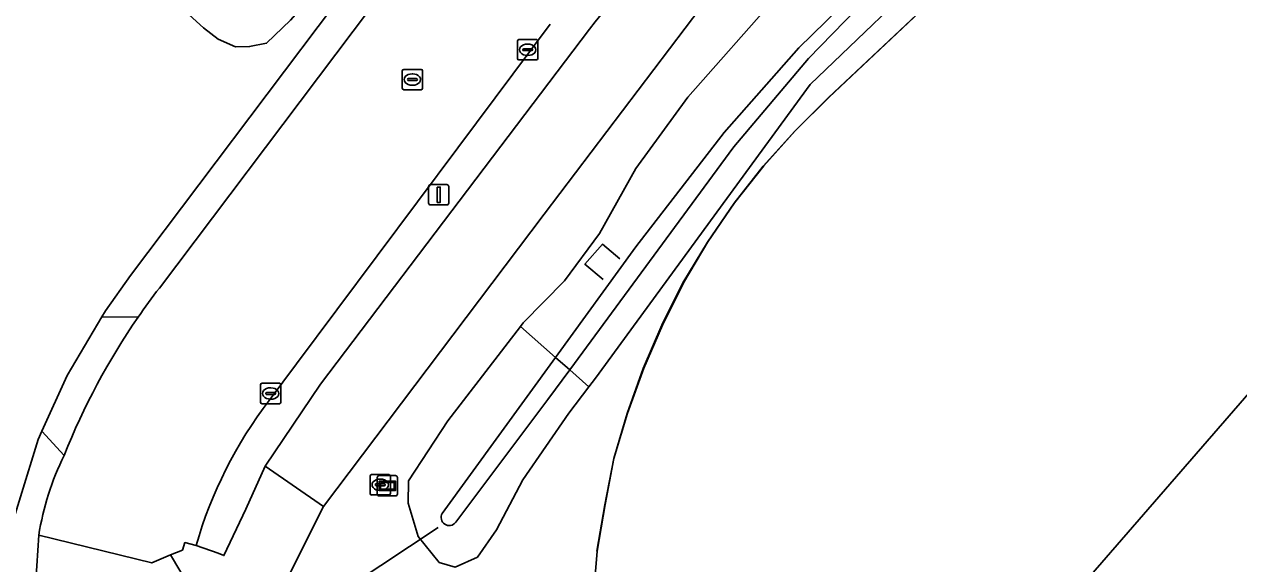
# Model space of a CAD drawing. Extents: x 156141 to 158132, y 385651 to 388333.
# Drawn here: x 156315.4 to 156374.9, y 387366.1 to 387392.6 of the extents above; entities that cross this region are included whole.
import ezdxf

# ---------------------------------------------------------------- set-up
doc = ezdxf.new("R2010")
doc.units = 0
for name, color, linetype in [('IMGEO_Berm_groen', 7, 'Continuous'), ('IMGEO_Brandkraan', 7, 'Continuous'), ('IMGEO_Duiker', 7, 'Continuous'), ('IMGEO_Erf', 7, 'Continuous'), ('IMGEO_Fietspad_gesloten', 7, 'Continuous'), ('IMGEO_Fietspad_open', 7, 'Continuous'), ('IMGEO_Groenvoorziening', 7, 'Continuous'), ('IMGEO_Hek', 7, 'Continuous'), ('IMGEO_Kolk', 7, 'Continuous'), ('IMGEO_Lichtmast', 7, 'Continuous'), ('IMGEO_Muur', 7, 'Continuous'), ('IMGEO_Oever', 7, 'Continuous'), ('IMGEO_Pand', 7, 'Continuous'), ('IMGEO_Rijbaan_lokaal_gesloten', 7, 'Continuous'), ('IMGEO_Rijbaan_lokaal_open', 7, 'Continuous'), ('IMGEO_Rioolput', 7, 'Continuous'), ('IMGEO_Verklikker', 7, 'Continuous'), ('IMGEO_Voetpad_open', 7, 'Continuous'), ('IMGEO_Waterloop', 7, 'Continuous')]:
    doc.layers.add(name, color=color, linetype=linetype)

msp = doc.modelspace()

# ---------------------------------------------------------------- linework, layer by layer
at = {"layer": 'IMGEO_Berm_groen'}
for points in [[(156363.976, 387426.193), (156364.107, 387429.194), (156362.784, 387430.601), (156361.293, 387429.101), (156328.252, 387395.855), (156329.738, 387394.29), (156330.621, 387393.577), (156320.569, 387380.233), (156319.34, 387378.497), (156319.172, 387378.214), (156320.945, 387378.196)], [(156321.99, 387379.622), (156330.638, 387391.104), (156336.54, 387398.941)], [(156323.789, 387366.991), (156324.873, 387366.611), (156325.156, 387366.492), (156326.228, 387368.768), (156327.175, 387370.881), (156329.882, 387374.902), (156337.914, 387385.506), (156343.078, 387392.324)], [(156341.153, 387392.564), (156336.624, 387386.498), (156328.713, 387375.905), (156327.377, 387374.11)]]:
    msp.add_lwpolyline(points, dxfattribs=at)
for centre, radius, start, end in [((156423.801, 387329.337), 102.389, 133.82583, 142.0359), ((156348.168, 387359.343), 33.114, 142.23567, 145.29498), ((156344.438, 387361.047), 21.487, 142.56112, 163.94236)]:
    msp.add_arc(centre, radius, start, end, dxfattribs=at)
at = {"layer": 'IMGEO_Brandkraan'}
for p, q in [((156332.315, 387369.541), (156332.315, 387370.393)), ((156332.39, 387370.467), (156333.242, 387370.467)), ((156332.617, 387370.01), (156333.015, 387370.01)), ((156332.803, 387370.247), (156332.828, 387370.247)), ((156333.316, 387370.393), (156333.316, 387369.541)), ((156333.242, 387369.467), (156332.39, 387369.467)), ((156332.574, 387369.961), (156332.574, 387369.973)), ((156333.012, 387369.924), (156332.614, 387369.924)), ((156332.826, 387369.687), (156332.801, 387369.687)), ((156333.058, 387369.973), (156333.058, 387369.961))]:
    msp.add_line(p, q, dxfattribs=at)
for points in [[(156332.315, 387369.541), (156332.315, 387370.393)], [(156332.39, 387370.467), (156333.242, 387370.467)], [(156333.316, 387370.393), (156333.316, 387369.541)], [(156333.242, 387369.467), (156332.39, 387369.467)]]:
    msp.add_lwpolyline(points, dxfattribs=at)
for centre, radius, start, end in [((156332.392, 387370.391), 0.0765, 91.55205, 178.44795), ((156332.392, 387370.391), 0.0765, 91.55205, 178.44795), ((156332.614, 387369.97), 0.0403, 85.87752, 175.75265), ((156333.019, 387369.972), 0.0386, 1.73085, 96.63898), ((156333.24, 387370.391), 0.0765, 1.55205, 88.44795), ((156333.24, 387370.391), 0.0765, 1.55205, 88.44795), ((156332.392, 387369.543), 0.0765, 181.55205, 268.44795), ((156332.392, 387369.543), 0.0765, 181.55205, 268.44795), ((156332.611, 387369.96), 0.0366, 178.93798, 274.71019), ((156333.015, 387369.967), 0.043, 264.86636, 352.45326), ((156333.24, 387369.543), 0.0765, 271.55205, 358.44795), ((156333.24, 387369.543), 0.0765, 271.55205, 358.44795)]:
    msp.add_arc(centre, radius, start, end, dxfattribs=at)
for centre, major_axis, ratio, start_param, end_param in [((156332.802, 387369.967), (-0.387, 0.002), 0.722429, 4.712389, 7.853982), ((156332.827, 387369.967), (-0.39, 0.002), 0.717154, 1.570796, 4.712389)]:
    msp.add_ellipse(centre, major_axis=major_axis, ratio=ratio, start_param=start_param, end_param=end_param, dxfattribs=at)
at = {"layer": 'IMGEO_Duiker'}
msp.add_lwpolyline([(156313.598, 387353.287), (156319.644, 387357.281), (156325.669, 387361.262), (156327.265, 387362.317), (156335.664, 387367.866)], dxfattribs=at)
at = {"layer": 'IMGEO_Erf'}
for points in [[(156379.24, 387412.002), (156374.85, 387407.865), (156354.809, 387388.976), (156353.163, 387387.33), (156351.614, 387385.611), (156350.178, 387383.802), (156348.877, 387381.881), (156347.685, 387379.875), (156346.654, 387377.804), (156345.734, 387375.689), (156344.939, 387373.478), (156344.271, 387371.265), (156343.844, 387368.993), (156343.443, 387366.708), (156343.275, 387364.524)], [(156313.424, 387363.744), (156316.045, 387372.198), (156316.227, 387372.599), (156317.468, 387375.331), (156319.172, 387378.214), (156319.34, 387378.497), (156320.569, 387380.233), (156330.621, 387393.577), (156329.738, 387394.29), (156328.419, 387392.767), (156327.244, 387391.634), (156326.413, 387391.47), (156325.719, 387391.451), (156324.877, 387391.829), (156324.158, 387392.383), (156322.547, 387393.862), (156320.591, 387396.456), (156316.991, 387400.396), (156309.818, 387408.341)], [(156358.716, 387355.235), (156378.098, 387377.576)]]:
    msp.add_lwpolyline(points, dxfattribs=at)
at = {"layer": 'IMGEO_Fietspad_gesloten'}
msp.add_lwpolyline([(156343.078, 387392.324), (156337.914, 387385.506), (156329.882, 387374.902), (156327.175, 387370.881), (156330.037, 387368.91), (156340.846, 387383.25), (156348.53, 387393.393)], dxfattribs=at)
msp.add_arc((156423.801, 387329.337), 102.389, 133.82583, 142.0359, dxfattribs=at)
at = {"layer": 'IMGEO_Fietspad_open'}
msp.add_lwpolyline([(156330.037, 387368.91), (156327.175, 387370.881), (156326.228, 387368.768), (156325.156, 387366.492), (156324.873, 387366.611), (156323.789, 387366.991), (156323.241, 387367.131), (156323.121, 387366.761), (156322.532, 387366.524), (156324.503, 387363.219), (156325.669, 387361.262), (156326.548, 387359.788), (156326.592, 387359.801), (156326.659, 387359.753), (156326.893, 387360.002), (156326.87, 387360.086), (156327.265, 387362.317), (156327.554, 387363.948)], close=True, dxfattribs=at)
at = {"layer": 'IMGEO_Groenvoorziening'}
for points in [[(156347.685, 387379.875), (156348.877, 387381.881), (156350.178, 387383.802), (156351.614, 387385.611), (156353.163, 387387.33), (156354.809, 387388.976), (156374.85, 387407.865), (156372.712, 387410.141), (156369.296, 387413.778), (156353.343, 387398.723)], [(156360.419, 387395.876), (156353.897, 387389.608), (156343.366, 387375.192), (156343.049, 387374.774), (156342.056, 387373.477), (156339.81, 387370.211), (156338.524, 387367.753), (156337.583, 387366.424), (156336.491, 387365.931), (156335.709, 387366.151), (156334.668, 387367.428), (156334.183, 387369.061), (156334.209, 387370.155), (156336.131, 387373.108), (156339.688, 387377.731), (156339.826, 387377.91), (156341.846, 387379.971), (156343.562, 387382.297), (156345.35, 387385.49), (156347.888, 387388.989), (156352.253, 387393.942)], [(156348.53, 387393.393), (156340.846, 387383.25), (156330.037, 387368.91), (156327.554, 387363.948)], [(156343.275, 387364.524), (156343.443, 387366.708), (156343.844, 387368.993), (156344.271, 387371.265), (156344.939, 387373.478), (156345.734, 387375.689), (156346.654, 387377.804), (156347.685, 387379.875)], [(156317.32, 387371.413), (156316.227, 387372.599), (156316.045, 387372.198), (156313.424, 387363.744), (156311.862, 387362.612), (156303.812, 387355.202), (156304.061, 387354.889), (156303.248, 387354.242), (156301.912, 387353.365), (156300.479, 387352.868), (156298.656, 387353.055), (156296.918, 387353.714), (156293.741, 387356.045)], [(156314.769, 387351.146), (156320.063, 387356.921), (156319.644, 387357.281), (156317.594, 387359.043), (156315.642, 387360.728), (156316.075, 387367.494)]]:
    msp.add_lwpolyline(points, dxfattribs=at)
msp.add_arc((156329.712, 387365.319), 13.81, 153.81382, 170.93784, dxfattribs=at)
at = {"layer": 'IMGEO_Hek'}
msp.add_lwpolyline([(156343.435, 387366.714), (156343.833, 387368.977), (156344.263, 387371.266), (156344.924, 387373.465), (156345.713, 387375.673), (156346.624, 387377.803), (156347.657, 387379.878), (156348.858, 387381.869), (156350.164, 387383.782), (156351.592, 387385.597), (156353.137, 387387.325), (156354.792, 387388.966), (156373.938, 387406.992), (156380.213, 387412.891), (156380.728, 387413.365)], dxfattribs=at)
at = {"layer": 'IMGEO_Kolk'}
for p, q in [((156339.543, 387390.886), (156339.543, 387391.738)), ((156339.618, 387391.812), (156340.47, 387391.812)), ((156340.031, 387391.592), (156340.056, 387391.592)), ((156340.544, 387391.738), (156340.544, 387390.886)), ((156339.802, 387391.306), (156339.802, 387391.318)), ((156340.24, 387391.269), (156339.842, 387391.269)), ((156339.845, 387391.355), (156340.243, 387391.355)), ((156340.054, 387391.032), (156340.029, 387391.032)), ((156340.286, 387391.318), (156340.286, 387391.306)), ((156340.47, 387390.812), (156339.618, 387390.812)), ((156326.946, 387374.021), (156326.946, 387374.873)), ((156327.021, 387374.947), (156327.873, 387374.947)), ((156327.947, 387374.873), (156327.947, 387374.021)), ((156327.205, 387374.441), (156327.205, 387374.453)), ((156327.643, 387374.404), (156327.245, 387374.404)), ((156327.248, 387374.49), (156327.646, 387374.49)), ((156327.434, 387374.727), (156327.459, 387374.727)), ((156327.689, 387374.453), (156327.689, 387374.441)), ((156327.873, 387373.947), (156327.021, 387373.947)), ((156327.457, 387374.167), (156327.432, 387374.167))]:
    msp.add_line(p, q, dxfattribs=at)
for points in [[(156339.543, 387390.886), (156339.543, 387391.738)], [(156339.618, 387391.812), (156340.47, 387391.812)], [(156340.544, 387391.738), (156340.544, 387390.886)], [(156340.47, 387390.812), (156339.618, 387390.812)], [(156326.946, 387374.021), (156326.946, 387374.873)], [(156327.021, 387374.947), (156327.873, 387374.947)], [(156327.947, 387374.873), (156327.947, 387374.021)], [(156327.873, 387373.947), (156327.021, 387373.947)]]:
    msp.add_lwpolyline(points, dxfattribs=at)
for centre, radius, start, end in [((156339.62, 387391.736), 0.0765, 91.55205, 178.44795), ((156339.62, 387391.736), 0.0765, 91.55205, 178.44795), ((156340.468, 387391.736), 0.0765, 1.55205, 88.44795), ((156340.468, 387391.736), 0.0765, 1.55205, 88.44795), ((156339.62, 387390.888), 0.0765, 181.55205, 268.44795), ((156339.62, 387390.888), 0.0765, 181.55205, 268.44795), ((156339.842, 387391.315), 0.0403, 85.87752, 175.75265), ((156339.839, 387391.305), 0.0366, 178.93798, 274.71019), ((156340.243, 387391.312), 0.043, 264.86636, 352.45326), ((156340.247, 387391.317), 0.0386, 1.73085, 96.63898), ((156340.468, 387390.888), 0.0765, 271.55205, 358.44795), ((156340.468, 387390.888), 0.0765, 271.55205, 358.44795), ((156327.023, 387374.871), 0.0765, 91.55205, 178.44795), ((156327.023, 387374.871), 0.0765, 91.55205, 178.44795), ((156327.871, 387374.871), 0.0765, 1.55205, 88.44795), ((156327.871, 387374.871), 0.0765, 1.55205, 88.44795), ((156327.245, 387374.45), 0.0403, 85.87752, 175.75265), ((156327.242, 387374.44), 0.0366, 178.93798, 274.71019), ((156327.646, 387374.447), 0.043, 264.86636, 352.45326), ((156327.65, 387374.452), 0.0386, 1.73085, 96.63898), ((156327.023, 387374.023), 0.0765, 181.55205, 268.44795), ((156327.023, 387374.023), 0.0765, 181.55205, 268.44795), ((156327.871, 387374.023), 0.0765, 271.55205, 358.44795), ((156327.871, 387374.023), 0.0765, 271.55205, 358.44795)]:
    msp.add_arc(centre, radius, start, end, dxfattribs=at)
for centre, major_axis, ratio, start_param, end_param in [((156340.03, 387391.312), (-0.387, 0.002), 0.722429, 4.712389, 7.853982), ((156340.055, 387391.312), (-0.39, 0.002), 0.717154, 1.570796, 4.712389), ((156327.433, 387374.447), (-0.387, 0.002), 0.722429, 4.712389, 7.853982), ((156327.458, 387374.447), (-0.39, 0.002), 0.717154, 1.570796, 4.712389)]:
    msp.add_ellipse(centre, major_axis=major_axis, ratio=ratio, start_param=start_param, end_param=end_param, dxfattribs=at)
at = {"layer": 'IMGEO_Lichtmast'}
for p, q in [((156335.188, 387383.798), (156335.188, 387384.598)), ((156335.188, 387384.598), (156335.188, 387383.798)), ((156335.288, 387384.698), (156336.078, 387384.698)), ((156336.078, 387384.698), (156335.288, 387384.698)), ((156336.178, 387384.598), (156336.178, 387383.798)), ((156336.178, 387383.798), (156336.178, 387384.598)), ((156336.078, 387383.698), (156335.288, 387383.698)), ((156335.288, 387383.698), (156336.078, 387383.698))]:
    msp.add_line(p, q, dxfattribs=at)
msp.add_lwpolyline([(156335.608, 387384.573), (156335.758, 387384.573), (156335.758, 387383.823), (156335.608, 387383.823), (156335.608, 387384.573)], dxfattribs=at)
for centre, start, end in [((156335.288, 387384.598), 90, 180), ((156335.288, 387384.598), 90, 180), ((156336.078, 387384.598), 0, 90), ((156336.078, 387384.598), 360, 90), ((156335.288, 387383.798), 180, 270), ((156335.288, 387383.798), 180, 270), ((156336.078, 387383.798), 270, 0), ((156336.078, 387383.798), 270, 0)]:
    msp.add_arc(centre, 0.1, start, end, dxfattribs=at)
at = {"layer": 'IMGEO_Muur'}
msp.add_lwpolyline([(156343.739, 387380.035), (156342.853, 387380.787), (156343.707, 387381.772), (156344.555, 387381.061)], dxfattribs=at)
at = {"layer": 'IMGEO_Oever'}
for points in [[(156309.818, 387408.341), (156316.991, 387400.396), (156320.591, 387396.456), (156322.547, 387393.862), (156324.158, 387392.383), (156324.877, 387391.829), (156325.719, 387391.451), (156326.413, 387391.47), (156327.244, 387391.634), (156328.419, 387392.767), (156329.738, 387394.29), (156328.252, 387395.855), (156325.366, 387399.755), (156305.404, 387421.102)], [(156356.187, 387393.328), (156353.805, 387390.885), (156350.15, 387386.552), (156342.105, 387375.608), (156343.049, 387374.774), (156343.366, 387375.192), (156353.897, 387389.608), (156360.419, 387395.876)], [(156352.253, 387393.942), (156347.888, 387388.989), (156345.35, 387385.49), (156343.562, 387382.297), (156341.846, 387379.971), (156339.826, 387377.91), (156339.688, 387377.731), (156341.411, 387376.221), (156345.345, 387381.645), (156349.677, 387387.25), (156353.332, 387391.409), (156357.316, 387395.3)], [(156335.858, 387368.565), (156341.411, 387376.221), (156339.688, 387377.731), (156336.131, 387373.108), (156334.209, 387370.155), (156334.183, 387369.061), (156334.668, 387367.428), (156335.709, 387366.151), (156336.491, 387365.931), (156337.583, 387366.424), (156338.524, 387367.753), (156339.81, 387370.211), (156342.056, 387373.477), (156343.049, 387374.774), (156342.105, 387375.608), (156341.033, 387374.15), (156336.515, 387368.133)]]:
    msp.add_lwpolyline(points, dxfattribs=at)
msp.add_arc((156336.195, 387368.361), 0.393, 148.83094, 324.51648, dxfattribs=at)
at = {"layer": 'IMGEO_Pand'}
msp.add_lwpolyline([(156447.954, 387278.537), (156448.144, 387278.373), (156481.085, 387316.613), (156406.207, 387381.373), (156404.58, 387382.781), (156403.635, 387383.598), (156404.049, 387384.075), (156392.451, 387394.11), (156382.423, 387382.601), (156382.876, 387382.207), (156381.87, 387381.054), (156380.197, 387382.512), (156377.091, 387378.886), (156378.768, 387377.431), (156378.551, 387377.182), (156378.098, 387377.576), (156358.716, 387355.235), (156402.856, 387316.839), (156403.261, 387317.306), (156439.864, 387285.556), (156440.089, 387285.36), (156449.393, 387296.087), (156457.031, 387289.461), (156447.727, 387278.735)], close=True, dxfattribs=at)
at = {"layer": 'IMGEO_Rijbaan_lokaal_gesloten'}
for points in [[(156336.54, 387398.941), (156330.638, 387391.104), (156321.99, 387379.622)], [(156327.377, 387374.11), (156328.713, 387375.905), (156336.624, 387386.498), (156341.153, 387392.564)], [(156316.075, 387367.494), (156321.618, 387366.133), (156322.532, 387366.524), (156323.121, 387366.761), (156323.241, 387367.131), (156323.789, 387366.991)]]:
    msp.add_lwpolyline(points, dxfattribs=at)
for centre, radius, start, end in [((156348.168, 387359.343), 33.114, 142.23567, 145.29498), ((156349.375, 387358.642), 34.505, 145.48017, 158.27757), ((156344.438, 387361.047), 21.487, 142.56112, 163.94236), ((156329.712, 387365.319), 13.81, 153.81382, 170.93784)]:
    msp.add_arc(centre, radius, start, end, dxfattribs=at)
at = {"layer": 'IMGEO_Rijbaan_lokaal_open'}
msp.add_lwpolyline([(156326.893, 387360.002), (156326.659, 387359.753), (156326.592, 387359.801), (156326.548, 387359.788), (156325.669, 387361.262), (156324.503, 387363.219), (156322.532, 387366.524), (156321.618, 387366.133), (156316.075, 387367.494), (156315.642, 387360.728), (156317.594, 387359.043), (156319.644, 387357.281), (156320.063, 387356.921), (156323.642, 387353.845), (156327.045, 387350.928), (156330.171, 387354.801), (156327.765, 387356.84)], close=True, dxfattribs=at)
at = {"layer": 'IMGEO_Rioolput'}
for p, q in [((156333.893, 387389.426), (156333.893, 387390.278)), ((156333.968, 387390.352), (156334.82, 387390.352)), ((156334.894, 387390.278), (156334.894, 387389.426)), ((156334.152, 387389.846), (156334.152, 387389.858)), ((156334.59, 387389.809), (156334.192, 387389.809)), ((156334.195, 387389.895), (156334.593, 387389.895)), ((156334.381, 387390.132), (156334.406, 387390.132)), ((156334.636, 387389.858), (156334.636, 387389.846)), ((156334.82, 387389.352), (156333.968, 387389.352)), ((156334.404, 387389.572), (156334.379, 387389.572))]:
    msp.add_line(p, q, dxfattribs=at)
for points in [[(156333.893, 387389.426), (156333.893, 387390.278)], [(156333.968, 387390.352), (156334.82, 387390.352)], [(156334.894, 387390.278), (156334.894, 387389.426)], [(156334.82, 387389.352), (156333.968, 387389.352)]]:
    msp.add_lwpolyline(points, dxfattribs=at)
for centre, radius, start, end in [((156333.97, 387390.276), 0.0765, 91.55205, 178.44795), ((156333.97, 387390.276), 0.0765, 91.55205, 178.44795), ((156334.818, 387390.276), 0.0765, 1.55205, 88.44795), ((156334.818, 387390.276), 0.0765, 1.55205, 88.44795), ((156334.192, 387389.855), 0.0403, 85.87752, 175.75265), ((156334.189, 387389.845), 0.0366, 178.93798, 274.71019), ((156334.593, 387389.852), 0.043, 264.86636, 352.45326), ((156334.597, 387389.857), 0.0386, 1.73085, 96.63898), ((156333.97, 387389.428), 0.0765, 181.55205, 268.44795), ((156333.97, 387389.428), 0.0765, 181.55205, 268.44795), ((156334.818, 387389.428), 0.0765, 271.55205, 358.44795), ((156334.818, 387389.428), 0.0765, 271.55205, 358.44795)]:
    msp.add_arc(centre, radius, start, end, dxfattribs=at)
for centre, major_axis, ratio, start_param, end_param in [((156334.38, 387389.852), (-0.387, 0.002), 0.722429, 4.712389, 7.853982), ((156334.405, 387389.852), (-0.39, 0.002), 0.717154, 1.570796, 4.712389)]:
    msp.add_ellipse(centre, major_axis=major_axis, ratio=ratio, start_param=start_param, end_param=end_param, dxfattribs=at)
at = {"layer": 'IMGEO_Verklikker'}
for p, q in [((156332.668, 387369.518), (156332.668, 387370.318)), ((156332.668, 387370.318), (156332.668, 387369.518)), ((156332.768, 387370.418), (156333.558, 387370.418)), ((156333.558, 387370.418), (156332.768, 387370.418)), ((156333.658, 387370.318), (156333.658, 387369.518)), ((156333.658, 387369.518), (156333.658, 387370.318)), ((156333.558, 387369.418), (156332.768, 387369.418)), ((156332.768, 387369.418), (156333.558, 387369.418))]:
    msp.add_line(p, q, dxfattribs=at)
for points in [[(156332.769, 387370.15), (156333.557, 387370.15), (156333.557, 387369.686), (156332.769, 387369.686), (156332.769, 387370.15)], [(156332.834, 387370.085), (156332.834, 387369.751), (156333.492, 387369.751), (156333.492, 387370.085), (156332.834, 387370.085)]]:
    msp.add_lwpolyline(points, dxfattribs=at)
for centre, start, end in [((156332.768, 387370.318), 90, 180), ((156332.768, 387370.318), 90, 180), ((156333.558, 387370.318), 0, 90), ((156333.558, 387370.318), 360, 90), ((156332.768, 387369.518), 180, 270), ((156332.768, 387369.518), 180, 270), ((156333.558, 387369.518), 270, 0), ((156333.558, 387369.518), 270, 0)]:
    msp.add_arc(centre, 0.1, start, end, dxfattribs=at)
at = {"layer": 'IMGEO_Voetpad_open'}
msp.add_lwpolyline([(156320.945, 387378.196), (156319.172, 387378.214), (156317.468, 387375.331), (156316.227, 387372.599), (156317.32, 387371.413)], dxfattribs=at)
msp.add_arc((156349.375, 387358.642), 34.505, 145.48017, 158.27757, dxfattribs=at)
at = {"layer": 'IMGEO_Waterloop'}
msp.add_lwpolyline([(156341.411, 387376.221), (156342.105, 387375.608), (156350.15, 387386.552), (156353.805, 387390.885), (156356.187, 387393.328), (156358.774, 387395.669), (156371.011, 387407.488), (156371.468, 387408.085), (156370.751, 387408.668), (156363.846, 387401.214), (156357.316, 387395.3), (156353.332, 387391.409), (156349.677, 387387.25), (156345.345, 387381.645)], close=True, dxfattribs=at)
for points in [[(156342.105, 387375.608), (156341.411, 387376.221), (156335.858, 387368.565)], [(156336.515, 387368.133), (156341.033, 387374.15), (156342.105, 387375.608)]]:
    msp.add_lwpolyline(points, dxfattribs=at)
msp.add_arc((156336.195, 387368.361), 0.393, 148.83094, 324.51648, dxfattribs=at)

doc.saveas('drawing.dxf')
